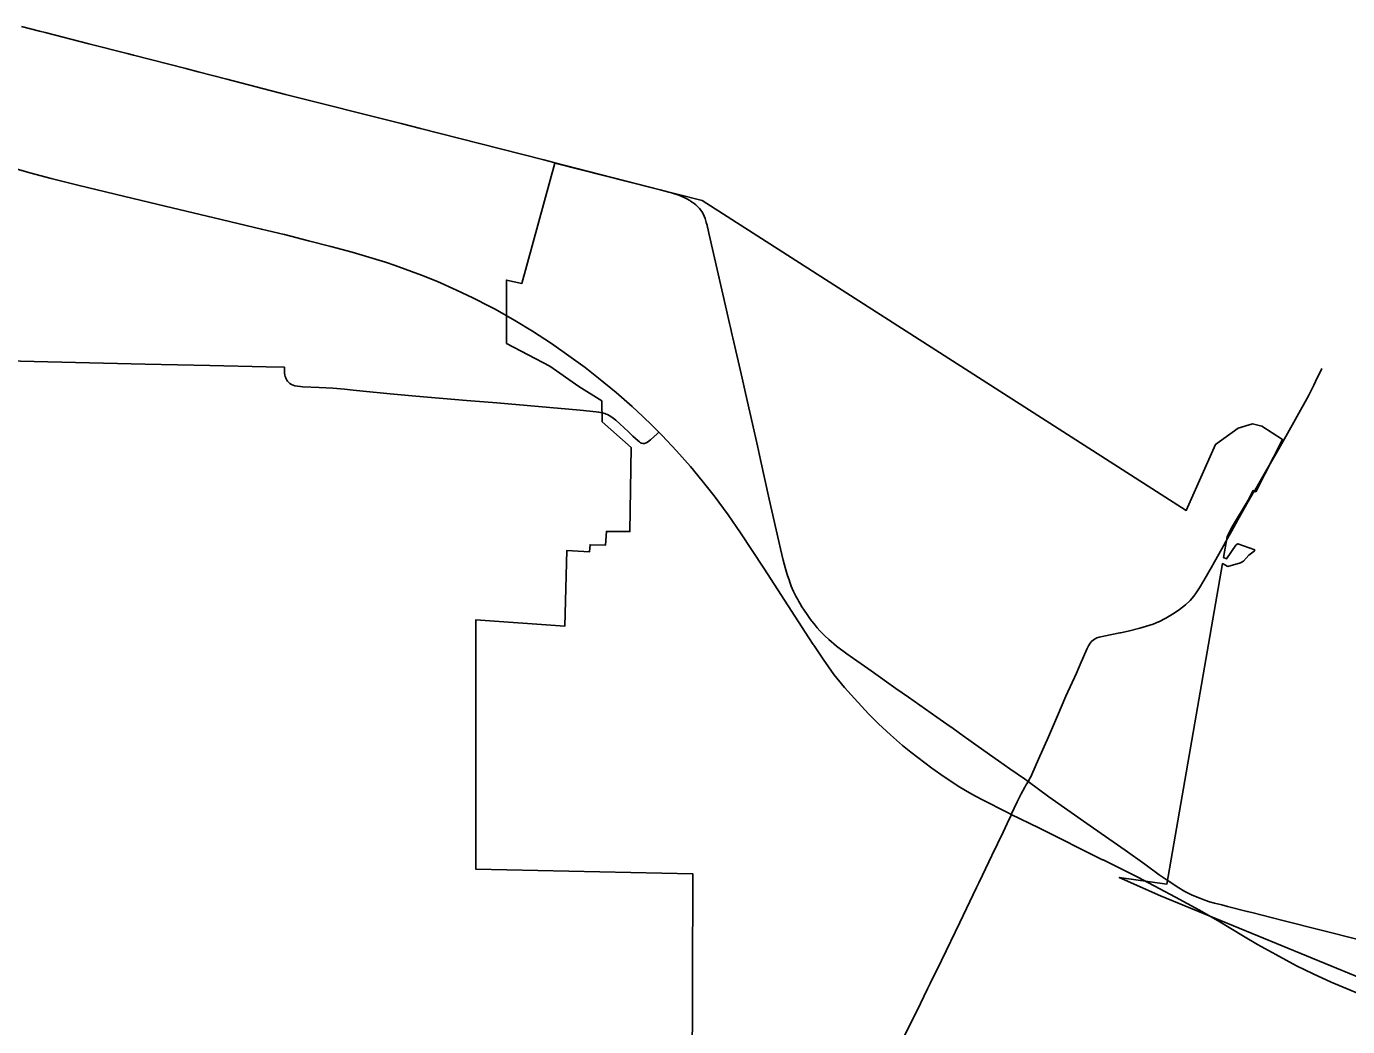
# Model space of a CAD drawing. Extents: x 0 to 34, y 0 to 22.
# Drawn here: x 6.6231 to 6.7558, y 19.2811 to 19.3816 of the extents above; entities that cross this region are included whole.
import ezdxf

# ---------------------------------------------------------------- set-up
doc = ezdxf.new("R2010")
doc.units = 0
for name, color, linetype in [('GM_X_Corporation', 7, 'Continuous'), ('GM_X_State_Route', 7, 'Continuous'), ('GM_X_US_Route', 7, 'Continuous')]:
    doc.layers.add(name, color=color, linetype=linetype)

msp = doc.modelspace()

# ---------------------------------------------------------------- linework, layer by layer
at = {"layer": 'GM_X_Corporation'}
msp.add_lwpolyline([(6.68988, 19.25408), (6.69002, 19.29648), (6.66825, 19.29694), (6.66824, 19.32201), (6.67717, 19.32136), (6.67738, 19.32897), (6.67966, 19.32884), (6.67971, 19.32955), (6.68126, 19.32951), (6.68135, 19.33089), (6.68371, 19.33087), (6.68384, 19.33931), (6.68093, 19.34189), (6.68088, 19.34399), (6.67857, 19.34546), (6.67565, 19.34749), (6.67132, 19.34978), (6.6713, 19.35613), (6.67284, 19.3558), (6.67617, 19.36788), (6.69096, 19.36413), (6.73957, 19.33299), (6.74253, 19.33963), (6.74478, 19.34127), (6.74623, 19.34168), (6.74717, 19.34147), (6.74923, 19.34013), (6.74655, 19.33487), (6.7463, 19.33501), (6.74579, 19.33401), (6.74413, 19.33125), (6.74369, 19.33035), (6.74333, 19.32826), (6.74362, 19.32812), (6.74457, 19.3295), (6.74458, 19.32952), (6.74477, 19.32964), (6.74646, 19.32902), (6.74641, 19.32889), (6.74586, 19.32851), (6.74534, 19.3279), (6.74533, 19.32788), (6.74504, 19.32772), (6.74377, 19.32737), (6.74323, 19.32766), (6.73764, 19.29545), (6.73285, 19.2961), (6.737, 19.29426), (6.77854, 19.27719)], dxfattribs=at)
at = {"layer": 'GM_X_State_Route'}
for p, q in [((6.67507, 19.36822), (6.67606, 19.36796)), ((6.7439, 19.33047), (6.74415, 19.33093)), ((6.73687, 19.29639), (6.73757, 19.29591))]:
    msp.add_line(p, q, dxfattribs=at)
for points in [[(6.62262, 19.38163), (6.6244, 19.38116), (6.62497, 19.38102), (6.62938, 19.37986), (6.63323, 19.37891), (6.63385, 19.37875), (6.6391, 19.37739), (6.64034, 19.37707), (6.64324, 19.37633), (6.64912, 19.3748)], [(6.64912, 19.3748), (6.66072, 19.37186), (6.66269, 19.37137), (6.66859, 19.36987), (6.67507, 19.36822)], [(6.67606, 19.36796), (6.68676, 19.36521), (6.68726, 19.36508), (6.68761, 19.36498), (6.6879, 19.3649), (6.68808, 19.36484), (6.68852, 19.36469), (6.68885, 19.36456), (6.68923, 19.36439), (6.68941, 19.36429), (6.68972, 19.36413), (6.68979, 19.36407)], [(6.68979, 19.36407), (6.68995, 19.36397), (6.69015, 19.36383), (6.69033, 19.36369), (6.69043, 19.36361), (6.6906, 19.36344), (6.6907, 19.36333), (6.69093, 19.36303)], [(6.69093, 19.36303), (6.69106, 19.36278), (6.69116, 19.36257), (6.69125, 19.36234), (6.6913, 19.36218), (6.69138, 19.36192), (6.69145, 19.36165), (6.69151, 19.36142), (6.69153, 19.36134)], [(6.69153, 19.36134), (6.69164, 19.36085), (6.69341, 19.35312), (6.69372, 19.35177), (6.69381, 19.35137), (6.69399, 19.35061), (6.69405, 19.35035), (6.69497, 19.34628), (6.69532, 19.34477), (6.69617, 19.34097), (6.69651, 19.33948), (6.69682, 19.33807), (6.6977, 19.33414), (6.69867, 19.32988), (6.69884, 19.32914), (6.69911, 19.328), (6.6993, 19.32725), (6.69951, 19.32655), (6.69972, 19.32591), (6.69973, 19.32587), (6.69991, 19.32538), (6.70001, 19.32514), (6.70014, 19.32485), (6.70023, 19.32466), (6.70038, 19.32437), (6.70056, 19.32403), (6.70066, 19.32385), (6.70077, 19.32366), (6.70097, 19.32332), (6.7012, 19.32297), (6.7015, 19.32252), (6.70186, 19.32202), (6.7023, 19.32148), (6.70252, 19.32119), (6.70279, 19.32089)], [(6.60626, 19.34831), (6.61419, 19.34816), (6.61698, 19.34812), (6.62525, 19.34794), (6.63502, 19.34769), (6.64153, 19.34754), (6.64717, 19.34742), (6.64901, 19.34738)], [(6.64901, 19.34738), (6.64901, 19.34681), (6.64904, 19.3466), (6.64909, 19.34646), (6.64914, 19.34632), (6.6492, 19.3462), (6.64926, 19.34609), (6.64933, 19.34598), (6.64941, 19.34587), (6.64956, 19.34575), (6.64972, 19.34565), (6.64988, 19.34557), (6.65006, 19.34552), (6.65034, 19.34547), (6.65062, 19.34544), (6.65087, 19.34542), (6.65251, 19.34535), (6.65388, 19.34528), (6.65503, 19.34518), (6.65593, 19.34508)], [(6.74581, 19.33388), (6.74631, 19.33476), (6.74645, 19.33501), (6.74767, 19.33711), (6.74846, 19.33849), (6.74957, 19.34042), (6.75185, 19.34451), (6.75239, 19.34558), (6.75256, 19.34594), (6.75319, 19.34727)], [(6.65593, 19.34508), (6.65691, 19.34498), (6.65964, 19.34471), (6.66222, 19.34449), (6.6673, 19.34405), (6.67036, 19.3438), (6.6787, 19.34307), (6.68031, 19.34291), (6.68056, 19.34287), (6.68095, 19.34279), (6.68119, 19.34273)], [(6.68119, 19.34273), (6.68133, 19.34268), (6.68146, 19.34262)], [(6.68146, 19.34262), (6.68163, 19.34253), (6.68188, 19.34237), (6.68229, 19.34205), (6.68271, 19.34168), (6.68356, 19.3409), (6.68401, 19.34046), (6.68454, 19.33997), (6.68466, 19.33988), (6.68476, 19.3398), (6.68488, 19.33974), (6.68503, 19.33971), (6.68511, 19.33972), (6.68518, 19.33972), (6.68534, 19.33977), (6.68548, 19.33985), (6.68576, 19.34007), (6.68644, 19.3407), (6.6866, 19.34085)], [(6.74415, 19.33093), (6.74477, 19.33206), (6.74581, 19.33388)], [(6.74331, 19.32942), (6.74355, 19.32986), (6.7439, 19.33047)], [(6.7329, 19.32069), (6.73298, 19.32071), (6.73375, 19.32087), (6.73493, 19.32115), (6.73559, 19.32136), (6.73625, 19.32157), (6.73679, 19.32179), (6.73683, 19.32181), (6.73752, 19.32217), (6.73838, 19.32267), (6.7389, 19.32303), (6.73951, 19.32352), (6.73997, 19.32395), (6.74034, 19.32438), (6.74058, 19.32471), (6.74072, 19.32491), (6.74091, 19.32522), (6.74136, 19.32596), (6.74221, 19.32747), (6.74224, 19.32752), (6.74331, 19.32942)], [(6.70279, 19.32089), (6.70329, 19.3204), (6.70368, 19.32003), (6.70444, 19.31937), (6.7055, 19.31858), (6.70792, 19.31687)], [(6.72201, 19.30244), (6.7226, 19.3037), (6.72301, 19.30453), (6.72336, 19.30518), (6.72348, 19.30539), (6.72356, 19.30553), (6.7237, 19.30575), (6.72391, 19.30614), (6.724, 19.3063), (6.72407, 19.30645), (6.72475, 19.30799), (6.72574, 19.31026), (6.72665, 19.31236), (6.7275, 19.31432), (6.72854, 19.31663), (6.72871, 19.31704), (6.72892, 19.31752), (6.72959, 19.31906), (6.72976, 19.31939), (6.72992, 19.31965), (6.73006, 19.31982), (6.73025, 19.31999), (6.73042, 19.3201), (6.73061, 19.32019), (6.73083, 19.32025), (6.731, 19.32029), (6.73131, 19.32036), (6.7329, 19.32069)], [(6.70792, 19.31687), (6.71041, 19.31511), (6.71168, 19.31422), (6.71452, 19.31223), (6.71554, 19.31151), (6.71616, 19.31107)], [(6.71616, 19.31107), (6.71717, 19.31035), (6.71775, 19.30994), (6.71868, 19.30928), (6.72074, 19.30782), (6.72186, 19.30703), (6.72334, 19.30601), (6.7237, 19.30575)], [(6.7237, 19.30575), (6.72578, 19.30422), (6.72992, 19.30131), (6.73104, 19.30053), (6.73344, 19.29886), (6.73542, 19.29745), (6.73687, 19.29639)], [(6.71387, 19.28546), (6.71499, 19.28778), (6.71684, 19.2916), (6.71853, 19.29512), (6.71875, 19.29557), (6.71912, 19.29635), (6.72006, 19.29831), (6.72007, 19.29833), (6.72118, 19.30066), (6.72158, 19.30153), (6.72198, 19.30239), (6.72201, 19.30244)], [(6.73757, 19.29591), (6.73772, 19.29582), (6.73868, 19.29517), (6.73945, 19.29471), (6.74017, 19.29435), (6.74095, 19.29402), (6.74143, 19.29384), (6.74191, 19.29368), (6.74242, 19.29352), (6.74315, 19.29335), (6.74373, 19.2932)], [(6.74373, 19.2932), (6.74571, 19.29271), (6.74617, 19.29259), (6.74927, 19.2918), (6.75699, 19.28984), (6.76199, 19.28857), (6.76587, 19.2876), (6.77043, 19.28643), (6.77548, 19.28514), (6.77775, 19.2846), (6.77868, 19.28442), (6.77947, 19.28433), (6.78007, 19.2843), (6.78056, 19.28431), (6.78104, 19.28435), (6.7812, 19.28436), (6.78146, 19.2844), (6.78197, 19.28449), (6.78253, 19.28463), (6.78331, 19.28482), (6.7843, 19.28515), (6.78488, 19.28536)], [(6.69875, 19.25421), (6.69949, 19.25578), (6.70005, 19.25697), (6.70087, 19.25866), (6.70138, 19.25973), (6.70225, 19.26148), (6.70276, 19.26254), (6.70299, 19.26304), (6.70411, 19.26535), (6.7049, 19.26693), (6.70522, 19.26756), (6.70645, 19.27017), (6.70702, 19.27131), (6.70739, 19.27207), (6.70789, 19.27309), (6.70899, 19.2754), (6.71046, 19.27848), (6.71079, 19.27917), (6.71123, 19.2801), (6.71253, 19.28269), (6.71361, 19.28492), (6.71387, 19.28546)]]:
    msp.add_lwpolyline(points, dxfattribs=at)
at = {"layer": 'GM_X_US_Route'}
for p, q in [((6.66972, 19.35344), (6.67018, 19.3532)), ((6.73419, 19.29641), (6.73472, 19.29614))]:
    msp.add_line(p, q, dxfattribs=at)
for points in [[(6.6019, 19.37712), (6.60537, 19.37487), (6.6066, 19.37412), (6.60783, 19.37341), (6.60927, 19.37263), (6.61091, 19.3718), (6.61262, 19.37098), (6.61435, 19.37019), (6.61604, 19.36947), (6.61746, 19.3689), (6.6187, 19.36844), (6.62014, 19.36794), (6.62174, 19.36743), (6.62346, 19.36693), (6.6256, 19.36635), (6.62826, 19.36569), (6.63298, 19.36454), (6.63702, 19.36355), (6.64195, 19.36239), (6.64671, 19.36124), (6.64898, 19.36072)], [(6.64898, 19.36072), (6.64902, 19.36071), (6.65142, 19.36009), (6.65366, 19.35952), (6.65581, 19.35894), (6.65714, 19.35855), (6.65915, 19.35793), (6.66012, 19.3576), (6.66277, 19.35664), (6.66438, 19.35599), (6.6663, 19.35512), (6.66795, 19.35434), (6.66972, 19.35344)], [(6.67018, 19.3532), (6.67214, 19.35206), (6.67393, 19.351), (6.67582, 19.34978), (6.67758, 19.34853), (6.67921, 19.34734), (6.68057, 19.34629), (6.68232, 19.34484), (6.68393, 19.34343), (6.68499, 19.34243), (6.68594, 19.34152), (6.6866, 19.34085), (6.68694, 19.34051), (6.68838, 19.33898), (6.68979, 19.33741), (6.69095, 19.33598), (6.69216, 19.33445), (6.69357, 19.33256), (6.69483, 19.33074), (6.69717, 19.3272), (6.70167, 19.3202), (6.70212, 19.31952)], [(6.70212, 19.31952), (6.70217, 19.31945), (6.7031, 19.31804), (6.7042, 19.3165), (6.70527, 19.3152), (6.70625, 19.31408), (6.70767, 19.31254), (6.70867, 19.31156), (6.70989, 19.31045), (6.71109, 19.30939), (6.71193, 19.3087), (6.71402, 19.30711), (6.71527, 19.30623), (6.71684, 19.3052), (6.7178, 19.30462), (6.71843, 19.30427), (6.71911, 19.3039), (6.72162, 19.30263), (6.72201, 19.30244), (6.72477, 19.30111), (6.73118, 19.2979)], [(6.73118, 19.2979), (6.73125, 19.29787), (6.73419, 19.29641)], [(6.73472, 19.29614), (6.73743, 19.2947), (6.73794, 19.29443)], [(6.73794, 19.29443), (6.73851, 19.29413), (6.74083, 19.29287), (6.74278, 19.29175), (6.74533, 19.29022)], [(6.74533, 19.29022), (6.74672, 19.28939), (6.74856, 19.28836), (6.75065, 19.28725), (6.75231, 19.28643), (6.75413, 19.2856), (6.75696, 19.28443), (6.76258, 19.28215), (6.7703, 19.27903), (6.77554, 19.2769), (6.77925, 19.27539), (6.78626, 19.27257), (6.78966, 19.27119), (6.79136, 19.2705), (6.79484, 19.26908), (6.79758, 19.26802), (6.7994, 19.26735), (6.80143, 19.26671), (6.80401, 19.26595)]]:
    msp.add_lwpolyline(points, dxfattribs=at)

doc.saveas('drawing.dxf')
